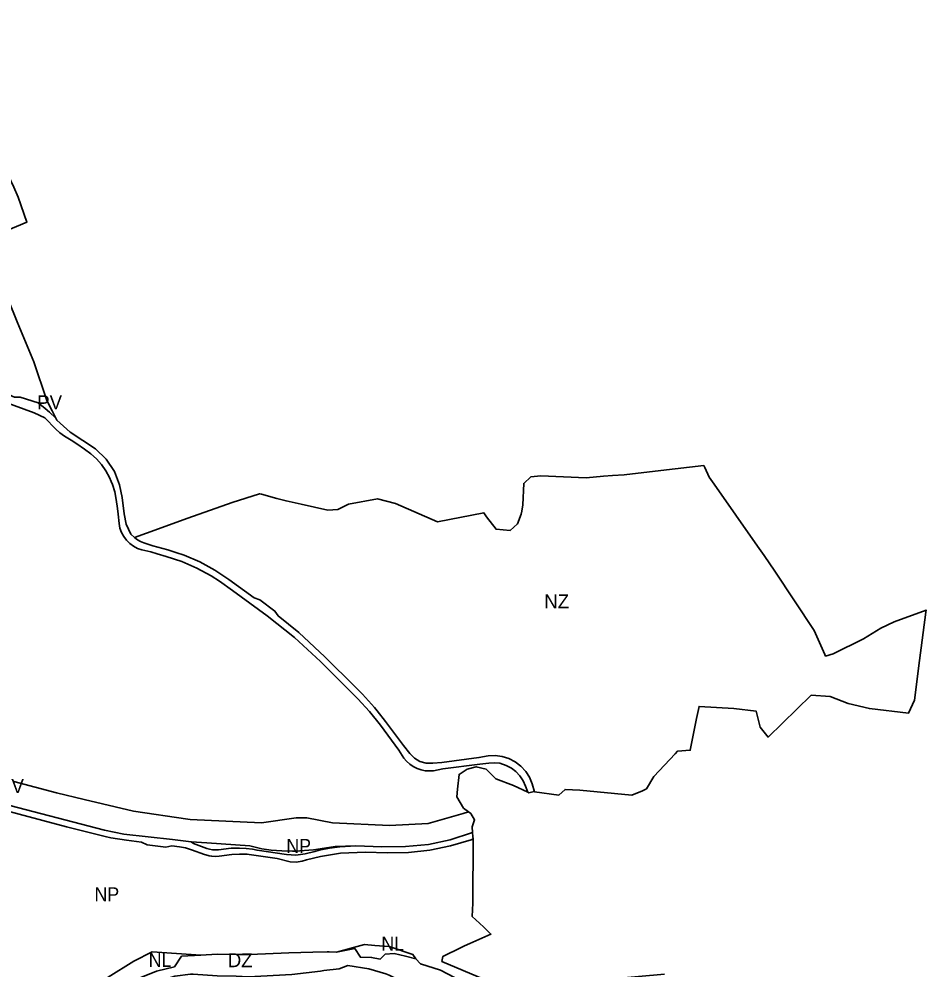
# Model space of a CAD drawing. Extents: x -650451 to -642268, y -1075216 to -1066610.
# Drawn here: x -644999 to -644023, y -1069002 to -1067980 of the extents above; entities that cross this region are included whole.
import ezdxf

# ---------------------------------------------------------------- set-up
doc = ezdxf.new("R2010")
doc.units = 0
doc.header["$LTSCALE"] = 6
doc.layers.add('1', color=7, linetype='Continuous', lineweight=35)
doc.layers.add('2', color=7, linetype='Continuous')
doc.layers.add('3', color=7, linetype='Continuous')

msp = doc.modelspace()

# ---------------------------------------------------------------- linework, layer by layer
at = {"layer": '1'}
for points in [[(-644959.42, -1068409.51), (-644963.44, -1068401.84), (-644969.23, -1068390.78), (-644983.04, -1068349.19), (-645000.93, -1068306.11), (-645010.65, -1068282), (-645036.69, -1068221.92), (-645012.64, -1068208.23), (-644990.43, -1068198.75), (-644999.74, -1068171.88), (-645004.64, -1068161.3), (-645014.09, -1068140.85), (-645015.38, -1068138.59), (-645041.75, -1068092.48), (-645045.78, -1068087.19), (-645053.36, -1068077.25), (-645066.21, -1068054.16), (-645086.3, -1068021.92), (-645111.83, -1067980.38), (-645126.11, -1067986.52), (-645179.06, -1068007.39)], [(-644959.42, -1068409.51), (-644966.17, -1068403.25), (-644970.72, -1068399.33), (-644978.39, -1068393.26), (-644997.7, -1068387.1), (-645003.98, -1068387.18), (-645009.72, -1068384.69), (-645016.44, -1068380.44), (-645022.34, -1068375.11), (-645027.23, -1068368.85), (-645030.2, -1068364.48), (-645035.86, -1068356.25), (-645083.99, -1068282.08), (-645091.6, -1068269.57), (-645098.61, -1068256.33), (-645106.55, -1068240.15), (-645123.29, -1068207.28), (-645140.99, -1068174.92), (-645154.68, -1068150.75), (-645200.78, -1068069.33), (-645210.19, -1068049.9), (-645216.33, -1068029.45), (-645212.831, -1068022.262)], [(-644451.72, -1068811.85), (-644454.22, -1068805.29), (-644456.69, -1068799.46), (-644460.09, -1068794.2), (-644464.36, -1068789.61), (-644469.35, -1068785.83), (-644474.92, -1068782.96), (-644481.87, -1068780.8), (-644487.12, -1068780.31), (-644493.45, -1068780.61), (-644503.36, -1068781.54), (-644543.14, -1068786.88), (-644553.01, -1068788.71), (-644557.54, -1068789.02), (-644562.07, -1068788.72), (-644566.53, -1068787.81), (-644570.82, -1068786.31), (-644574.88, -1068784.25), (-644578.63, -1068781.68), (-644582, -1068778.62), (-644584.92, -1068775.15), (-644590.45, -1068766.78), (-644610.23, -1068739.86), (-644621.86, -1068725.22), (-644634.57, -1068711.51), (-644674.76, -1068671.3), (-644702.58, -1068645.52), (-644731.96, -1068622.17), (-644769.24, -1068594.82), (-644783.35, -1068585.07), (-644792.14, -1068579.21), (-644807.7, -1068570.75), (-644823.96, -1068563.74), (-644840.81, -1068558.21), (-644850.38, -1068555.38), (-644857.02, -1068553.54), (-644866.81, -1068551.32), (-644871.47, -1068549.65), (-644875.84, -1068547.31), (-644879.83, -1068544.36), (-644883.35, -1068540.86), (-644886.32, -1068536.89), (-644888.68, -1068532.52), (-644890.38, -1068527.86), (-644891.38, -1068523.02), (-644892.19, -1068513.01), (-644893.01, -1068506.77), (-644894.55, -1068496.92), (-644896.06, -1068488.82), (-644898.42, -1068480.97), (-644899.73, -1068477.88), (-644901.61, -1068473.42), (-644905.59, -1068466.26), (-644910.32, -1068459.56), (-644915.73, -1068453.41), (-644921.78, -1068447.88), (-644928.42, -1068443), (-644936.62, -1068437.33), (-644942.9, -1068433.22), (-644950.19, -1068428.86), (-644954.98, -1068425.33), (-644959.35, -1068421.29), (-644971.12, -1068409.35), (-644982.58, -1068403.83), (-645014.95, -1068392.17)], [(-644874.91, -1068537.88), (-644878.8, -1068534.32), (-644883.53, -1068523.78), (-644885.79, -1068512.56), (-644887.96, -1068495.04), (-644890.97, -1068481.37), (-644896.42, -1068467.11), (-644905.1, -1068453.62), (-644916.66, -1068442.76), (-644944.04, -1068424.83), (-644958.31, -1068411.62), (-644959.42, -1068409.51)], [(-644444.48, -1068811.47), (-644418.34, -1068814.9), (-644411.46, -1068808.85), (-644395.71, -1068809.61), (-644339.78, -1068815.02), (-644328.35, -1068810.2), (-644323.97, -1068808.35), (-644316.19, -1068794.85), (-644293.24, -1068770.61), (-644290.63, -1068767.86), (-644276.95, -1068766.66), (-644270.02, -1068732.67), (-644267.36, -1068719.64), (-644229.88, -1068721.73), (-644205.9, -1068724.81), (-644201.68, -1068742), (-644193.18, -1068752.57), (-644146.83, -1068707.59), (-644126.21, -1068709.11), (-644107.15, -1068716.43), (-644084.05, -1068721.94), (-644041.95, -1068726.74), (-644035.8, -1068713.05), (-644030.25, -1068670.09), (-644023.53, -1068618.11), (-644023.26, -1068616.04), (-644057.67, -1068628.58), (-644071.97, -1068635.37), (-644090.63, -1068647.07), (-644123.19, -1068662.91), (-644131.31, -1068665.41), (-644132.01, -1068663.82), (-644143.46, -1068637.9), (-644185.98, -1068574.33), (-644197.48, -1068557.14), (-644204.38, -1068547.31), (-644251.14, -1068480.71), (-644256.6, -1068472.93), (-644261.29, -1068462.8), (-644262.29, -1068460.65), (-644308.57, -1068466.06), (-644347.85, -1068470.66), (-644360.51, -1068471.42), (-644370.32, -1068472), (-644388.9, -1068473.85), (-644437.56, -1068471.74), (-644448.34, -1068472.84), (-644455.92, -1068479.77), (-644456.87, -1068502.9), (-644458.08, -1068509.68), (-644458.67, -1068512.97), (-644462.79, -1068523.43), (-644470.73, -1068530.25), (-644485.76, -1068529.02), (-644495.92, -1068515.56), (-644498.94, -1068511.55), (-644548.94, -1068521.25), (-644593.87, -1068501.49), (-644613.31, -1068496.32), (-644644.61, -1068502.27), (-644656.02, -1068507.74), (-644666.9, -1068508.43), (-644695.39, -1068502.2), (-644711.66, -1068498.64), (-644721.78, -1068495.91), (-644738.21, -1068491.47), (-644740.19, -1068490.94), (-644769.81, -1068500.14), (-644817.2, -1068517.16), (-644861.66, -1068533.12), (-644874.91, -1068537.88)], [(-644874.91, -1068537.88), (-644871.56, -1068540.55), (-644868.22, -1068542.34), (-644864.59, -1068543.64), (-644855.14, -1068546.79), (-644838.81, -1068551.19), (-644830.39, -1068553.95), (-644821.37, -1068556.91), (-644804.51, -1068564.19), (-644788.37, -1068572.95), (-644773.09, -1068583.13), (-644746.05, -1068603), (-644740.04, -1068604.99), (-644723.76, -1068617.16), (-644720.27, -1068622.19), (-644698.01, -1068640.21), (-644669.84, -1068666.32), (-644637.12, -1068699.06), (-644629.59, -1068706.59), (-644616.55, -1068720.66), (-644613.59, -1068724.38), (-644604.61, -1068735.68), (-644585.48, -1068761.72), (-644578.54, -1068770.34), (-644573.66, -1068775.4), (-644567.69, -1068778.94), (-644561, -1068780.78), (-644553.97, -1068780.77), (-644544.07, -1068779.94), (-644504.29, -1068774.6), (-644494.4, -1068772.87), (-644486.81, -1068772.51), (-644479.25, -1068773.48), (-644471.97, -1068775.73), (-644465.19, -1068779.22), (-644459.12, -1068783.82), (-644453.93, -1068789.41), (-644449.79, -1068795.8), (-644446.83, -1068802.8), (-644444.48, -1068811.47)], [(-644515.35, -1068832.94), (-644520.94, -1068828.93), (-644527.98, -1068816.8), (-644527.14, -1068808.54), (-644525.55, -1068792.76), (-644516.93, -1068786.93), (-644507.08, -1068784.53), (-644496.54, -1068786.91), (-644485.91, -1068797.32), (-644467.09, -1068804.79), (-644451.72, -1068811.85)], [(-645004.48, -1068800.3), (-644958.68, -1068812.54), (-644928.99, -1068819.58), (-644875.93, -1068832.15), (-644817.51, -1068840.81), (-644814.86, -1068841.2), (-644738.26, -1068844.61), (-644700.9, -1068839.57), (-644689.35, -1068839.45), (-644661.88, -1068844.68), (-644600.36, -1068847.65), (-644558.97, -1068845.61), (-644521.21, -1068834.8), (-644515.35, -1068832.94)], [(-644451.72, -1068811.85), (-644450.57, -1068812.38), (-644446.38, -1068811.43), (-644446.04, -1068811.26), (-644444.48, -1068811.47)], [(-645059.46, -1068819.41), (-644998.7, -1068835.48), (-644947.96, -1068848.91), (-644906.18, -1068859.57), (-644900.37, -1068860.89), (-644883.44, -1068863.56), (-644867.05, -1068865.58), (-644861.04, -1068868.43), (-644840.86, -1068870.9), (-644834.48, -1068869.6), (-644826.24, -1068870.62), (-644819.79, -1068871.79), (-644813.52, -1068873.69), (-644799.27, -1068878.92), (-644795.57, -1068880.03), (-644794.33, -1068880.25), (-644791.66, -1068880.72), (-644787.7, -1068880.94), (-644783.84, -1068880.69), (-644770.17, -1068879.01), (-644761.63, -1068878.43), (-644753.71, -1068878.41), (-644751.36, -1068878.76), (-644721.29, -1068883.2), (-644707.32, -1068886.63), (-644700.83, -1068886.97), (-644694.39, -1068886.08), (-644689.63, -1068884.43), (-644674.5, -1068880.97), (-644653.09, -1068877.33), (-644626.34, -1068876.48), (-644602.97, -1068877.11), (-644580.06, -1068876.69), (-644557.21, -1068874.19), (-644534.67, -1068869.62), (-644512.71, -1068863.06), (-644510.37, -1068861.95)], [(-644813.66, -1068865.1), (-644833.88, -1068862.85), (-644886.04, -1068857.02), (-644907.14, -1068852.58), (-645016.93, -1068823.91)], [(-644515.35, -1068832.94), (-644512.8, -1068834.77), (-644508.91, -1068841.71), (-644511.59, -1068849.1), (-644511.02, -1068855.06)], [(-644511.02, -1068855.06), (-644535.08, -1068863.04), (-644558.29, -1068867.94), (-644583.36, -1068870.34), (-644608.6, -1068870.65), (-644636.47, -1068869.57)], [(-644304.6, -1069007.55), (-644364.53, -1069012.83), (-644387.91, -1069014.64), (-644453.95, -1069023.63), (-644459.67, -1069024.41), (-644461.74, -1069020.83), (-644475.09, -1069018.99), (-644498.28, -1069013.19), (-644544.02, -1068993.75), (-644543.05, -1068988.64), (-644523.4, -1068978.98), (-644519.61, -1068977.02), (-644514.16, -1068974.62), (-644491.31, -1068964.35), (-644496.63, -1068959.11), (-644498.8, -1068956.97), (-644503.61, -1068952.56), (-644511.47, -1068945.37), (-644510.75, -1068931.16), (-644510.37, -1068861.95)], [(-644510.37, -1068861.95), (-644510.62, -1068859.35), (-644511.02, -1068855.06)], [(-644636.47, -1068869.57), (-644653.78, -1068870.56), (-644664.98, -1068872.09), (-644676.04, -1068874.35), (-644680.88, -1068875.66), (-644691.16, -1068878.11), (-644696.09, -1068878.77), (-644701.15, -1068879.47), (-644711.22, -1068878.96), (-644742.79, -1068874.23), (-644747.68, -1068873.15), (-644754.65, -1068872.35), (-644761.64, -1068872.02), (-644770.84, -1068872.04), (-644784.49, -1068873.72), (-644787.73, -1068873.92), (-644790.86, -1068873.75), (-644793.95, -1068873.21), (-644797.05, -1068872.28), (-644811.3, -1068867.05), (-644813.66, -1068865.1)], [(-644636.47, -1068869.57), (-644659.02, -1068870.36), (-644682.21, -1068873.77), (-644701.79, -1068875.14), (-644703.98, -1068875.29), (-644704.63, -1068875.27), (-644716.11, -1068874.86), (-644727.74, -1068874.05), (-644737.68, -1068872.87), (-644750.82, -1068869.4), (-644797.05, -1068866.35), (-644813.66, -1068865.1)], [(-644657.61, -1068983.91), (-644627.41, -1068975.6), (-644616.36, -1068976.86), (-644600.67, -1068977.77), (-644575.29, -1068986.48), (-644572.05, -1068991.08)], [(-644952.47, -1069036.35), (-644918.04, -1069020.91), (-644903.21, -1069010.69), (-644875.57, -1068993.47), (-644855.56, -1068983.38), (-644803.31, -1068986.97)], [(-644803.31, -1068986.97), (-644824.07, -1068988.08), (-644831.81, -1068999.68), (-644851.16, -1069004.21), (-644871.42, -1069012.51), (-644925.35, -1069027.75), (-644944.9, -1069035.04), (-644952.47, -1069036.35)], [(-644803.31, -1068986.97), (-644785.78, -1068986.13), (-644761.88, -1068986.27), (-644750.67, -1068986.34), (-644708.6, -1068984.54), (-644683, -1068984.03), (-644667.57, -1068983.47), (-644665.41, -1068983.39), (-644657.61, -1068983.91)], [(-644572.05, -1068991.08), (-644583.27, -1068988.28), (-644595.46, -1068985.35), (-644605.2, -1068986.06), (-644610.36, -1068991.39), (-644619.63, -1068989.55), (-644631.77, -1068989.32), (-644637.75, -1068980.06), (-644657.61, -1068983.91)], [(-644286.94, -1069073.19), (-644292.27, -1069076.05), (-644319.2, -1069079.82), (-644322.55, -1069080.62), (-644337.6, -1069081.29), (-644357.4, -1069079.84), (-644383.55, -1069076.57), (-644404.96, -1069071.76), (-644424.01, -1069065.01), (-644468.95, -1069043.11), (-644472.37, -1069041.44), (-644545.54, -1069003.12), (-644567.09, -1068996.26), (-644572.05, -1068991.08)], [(-644941.27, -1069052.9), (-644848.23, -1069014.94), (-644831.32, -1069009.6), (-644814.42, -1069007.41), (-644811.78, -1069007.57), (-644785.94, -1069009.16), (-644765.38, -1069009.81), (-644752.24, -1069010.23), (-644705.54, -1069007.87), (-644674.78, -1069004.15), (-644671, -1069003.69), (-644654.69, -1069001.72), (-644645.2, -1068998.12), (-644622.71, -1069001.77), (-644604.21, -1069007.28), (-644600.92, -1069008.77), (-644592.76, -1069012.48), (-644564.43, -1069011.73), (-644542.02, -1069020.48), (-644525.2, -1069028.16), (-644469.28, -1069054.8)]]:
    msp.add_lwpolyline(points, dxfattribs=at)

# ---------------------------------------------------------------- texts
at = {"layer": '2'}
for s, p in [('PV', (-644979.429, -1068400.057)), ('NZ', (-644433.965, -1068614.112)), ('VV', (-645020.503, -1068812.827)), ('DZ', (-644774.405, -1069000.002))]:
    msp.add_text(s, height=15, dxfattribs=at).set_placement(p)
at = {"layer": '2', "width": 0.95}
for s, p in [('NP', (-644711.371, -1068877.097)), ('NL', (-644609.179, -1068982.147)), ('NL', (-644859.477, -1068999.696))]:
    msp.add_text(s, height=15, dxfattribs=at).set_placement(p)
at = {"layer": '3', "width": 0.95}
msp.add_text('NP', height=15, dxfattribs=at).set_placement((-644917.718, -1068929.114))

doc.saveas('drawing.dxf')
